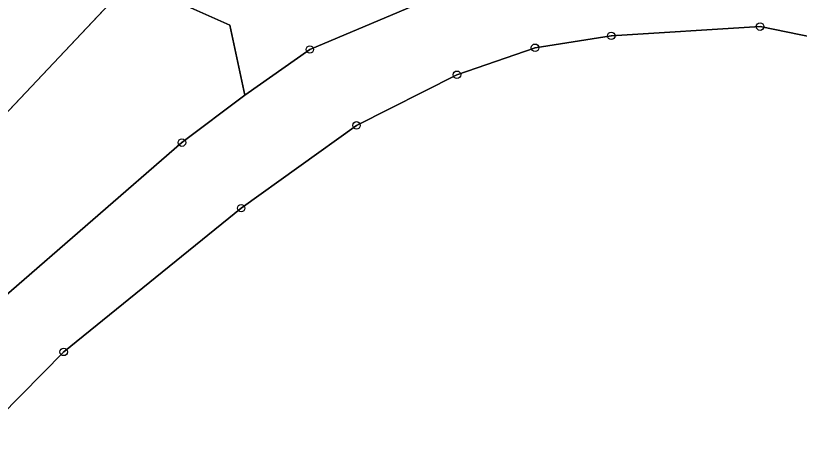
# Model space of a CAD drawing. Extents: x -690132 to -685994, y -975441 to -972444.
# Drawn here: x -686687 to -686582.2, y -974595 to -974537.8 of the extents above; entities that cross this region are included whole.
import ezdxf

# ---------------------------------------------------------------- set-up
doc = ezdxf.new("R2010")
doc.units = 0
for name, color, linetype in [('Hranice parcel', 7, 'Continuous'), ('Polygon ku', 7, 'Continuous'), ('Polygon parcely', 7, 'Continuous'), ('Značky bodu BP', 7, 'Continuous')]:
    doc.layers.add(name, color=color, linetype=linetype)

msp = doc.modelspace()

# ---------------------------------------------------------------- linework, layer by layer
at = {"layer": 'Hranice parcel'}
msp.add_line((-686671.56, -974533.14), (-686729.81, -974594.82), dxfattribs=at)
for points in [[(-686615.03, -974529.18), (-686620.1, -974530.64), (-686647.66, -974542.28), (-686656.36, -974548.37)], [(-686656.36, -974548.37), (-686658.35, -974539.05), (-686671.56, -974533.14)], [(-686574.86, -974541.79), (-686587.49, -974539.23), (-686607.38, -974540.46), (-686617.56, -974542.05), (-686628, -974545.65), (-686641.42, -974552.41), (-686656.83, -974563.45), (-686680.54, -974582.63), (-686691.97, -974594.18), (-686701.67, -974604.79), (-686711.3, -974616.86), (-686720.04, -974629.21), (-686730.31, -974644.95), (-686738.62, -974661.32)], [(-686656.36, -974548.37), (-686664.74, -974554.71), (-686688.53, -974575.31), (-686700.36, -974586.92), (-686709.95, -974597.85), (-686720.14, -974610.39), (-686728.84, -974622.87), (-686737.74, -974636.36)]]:
    msp.add_lwpolyline(points, dxfattribs=at)
at = {"layer": 'Polygon ku'}
msp.add_lwpolyline([(-686691.97, -974594.18), (-686680.54, -974582.63), (-686656.83, -974563.45), (-686641.42, -974552.41), (-686628, -974545.65), (-686617.56, -974542.05), (-686607.38, -974540.46), (-686587.49, -974539.23), (-686574.86, -974541.79), (-686570.25, -974544.6), (-686566.22, -974547.83), (-686564.32, -974551.46)], dxfattribs=at)
at = {"layer": 'Polygon parcely'}
for points in [[(-686729.81, -974594.82), (-686671.56, -974533.14), (-686663.94, -974527.67), (-686663.82, -974525.65), (-686663.65, -974522.48), (-686663.47, -974519.3), (-686663.29, -974516.13), (-686663.12, -974512.95), (-686662.94, -974509.78), (-686662.77, -974506.6), (-686662.59, -974503.43), (-686662.41, -974500.25), (-686662.22, -974496.9), (-686661.9, -974491.17), (-686657.43, -974489.91), (-686654.27, -974489.03), (-686651.14, -974488.15), (-686648.01, -974487.27), (-686644.79, -974486.37), (-686641.66, -974485.49), (-686638.48, -974484.6), (-686632.96, -974483.05), (-686646.08, -974446.27)], [(-686461.1, -974633.54), (-686501.64, -974614.15), (-686524.92, -974599.9), (-686539.04, -974587.65), (-686543.07, -974580.59), (-686544.9, -974573.55), (-686544.86, -974554.3), (-686545.14, -974553.29), (-686547.81, -974543.83), (-686552.87, -974535.93), (-686559.58, -974530.24), (-686560.77, -974529.77), (-686568.49, -974526.75), (-686586.06, -974526.15), (-686610.28, -974527.81), (-686615.03, -974529.18), (-686620.1, -974530.64), (-686647.66, -974542.28), (-686656.36, -974548.37), (-686664.74, -974554.71), (-686688.53, -974575.31)], [(-686691.97, -974594.18), (-686680.54, -974582.63), (-686656.83, -974563.45), (-686641.42, -974552.41), (-686628, -974545.65), (-686617.56, -974542.05), (-686607.38, -974540.46), (-686587.49, -974539.23), (-686574.86, -974541.79), (-686570.25, -974544.6), (-686566.22, -974547.83), (-686564.32, -974551.46), (-686563.14, -974556.88), (-686563.46, -974577.96), (-686560.22, -974588.43), (-686550.52, -974598.95), (-686532.89, -974611.23), (-686508.19, -974626.36), (-686468.61, -974646.39)]]:
    msp.add_lwpolyline(points, dxfattribs=at)
for points in [[(-686663.94, -974527.67), (-686671.56, -974533.14), (-686658.35, -974539.05), (-686656.36, -974548.37), (-686647.66, -974542.28), (-686620.1, -974530.64), (-686615.03, -974529.18), (-686617.57, -974522.74), (-686631.09, -974518.48), (-686634.47, -974519.29), (-686637.56, -974520.03), (-686640.66, -974520.78), (-686643.75, -974521.52), (-686647.13, -974522.33), (-686648.51, -974516.6), (-686657.72, -974523.21), (-686657.87, -974525.95), (-686658.05, -974529.13), (-686664, -974528.83)], [(-686729.81, -974594.82), (-686751.11, -974628.56), (-686748.1, -974628.92), (-686737.74, -974636.36), (-686728.84, -974622.87), (-686720.14, -974610.39), (-686709.95, -974597.85), (-686700.36, -974586.92), (-686688.53, -974575.31), (-686664.74, -974554.71), (-686656.36, -974548.37), (-686658.35, -974539.05), (-686671.56, -974533.14)]]:
    msp.add_lwpolyline(points, close=True, dxfattribs=at)
at = {"layer": 'Značky bodu BP'}
for centre, radius in [((-686587.49, -974539.23), 0.5), ((-686607.38, -974540.46), 0.5), ((-686587.49, -974539.23), 0.0303), ((-686607.38, -974540.46), 0.0303), ((-686647.66, -974542.28), 0.5), ((-686647.66, -974542.28), 0.0303), ((-686617.56, -974542.05), 0.5), ((-686617.56, -974542.05), 0.0303), ((-686628, -974545.65), 0.5), ((-686628, -974545.65), 0.0303), ((-686641.42, -974552.41), 0.5), ((-686641.42, -974552.41), 0.0303), ((-686664.74, -974554.71), 0.5), ((-686664.74, -974554.71), 0.0303), ((-686656.83, -974563.45), 0.5), ((-686656.83, -974563.45), 0.0303), ((-686680.54, -974582.63), 0.5), ((-686680.54, -974582.63), 0.0303)]:
    msp.add_circle(centre, radius, dxfattribs=at)

doc.saveas('drawing.dxf')
